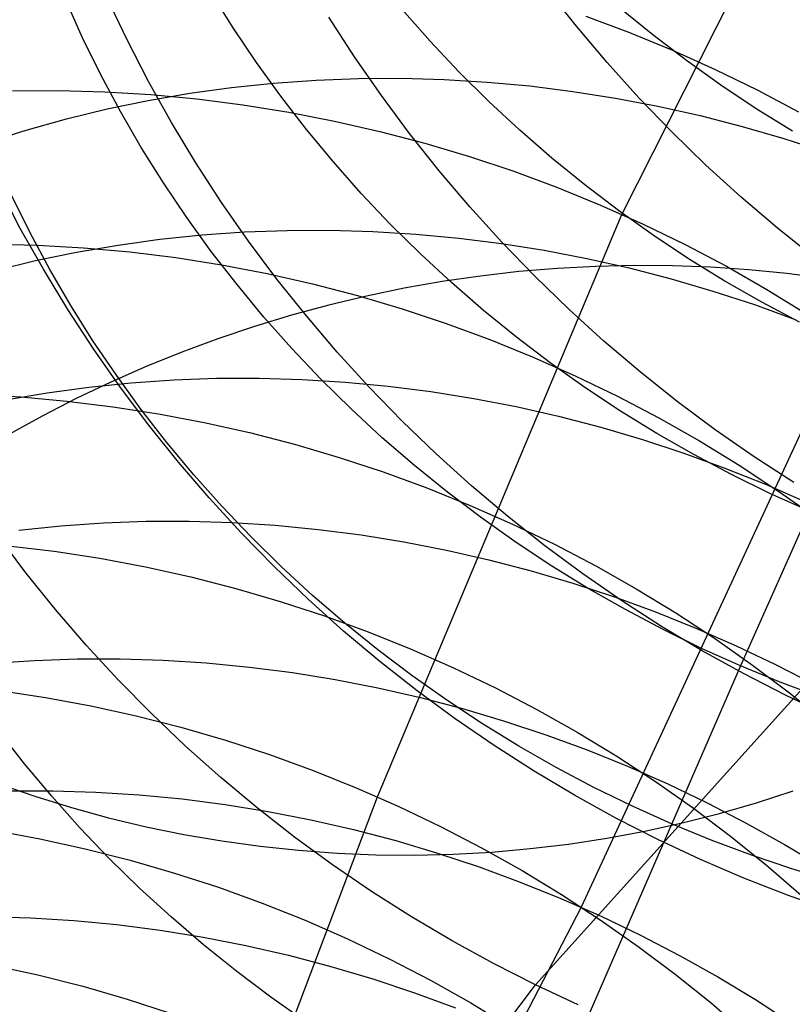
# Model space of a CAD drawing. Header units: millimetres. Extents: x 119 to 175.9, y -203.1 to -153.8.
# Tile 322 of 377: x 160.062 to 160.744, y -161.291 to -160.421. Entities that reach past the tile are written whole.
import ezdxf

# ---------------------------------------------------------------- set-up
doc = ezdxf.new("R2010")
doc.units = ezdxf.units.MM
doc.header["$MEASUREMENT"] = 0
doc.layers.add('Layer 01', color=5, linetype='Continuous', true_color=0x0000ff)

msp = doc.modelspace()

# ---------------------------------------------------------------- linework, layer by layer
at = {"layer": 'Layer 01'}
for p, q in [((161.17858, -159.86314, 25.78124), (160.55767, -161.20487, 29.03755)), ((160.59374, -160.59323, 42.90834), (160.87417, -160.03712, 44.53433)), ((160.55358, -160.42696, 49.79096), (160.52759, -160.39408, 49.78886)), ((160.15682, -160.43888, 48.83351), (160.13903, -160.40148, 48.82744)), ((160.25053, -160.42828, 22.81191), (160.23109, -160.39705, 22.82015)), ((160.11763, -160.43727, 23.21632), (160.1027, -160.40405, 23.2263)), ((160.62087, -160.43461, 22.00635), (160.59191, -160.41096, 22.00998)), ((160.35761, -160.45394, 49.31469), (160.33498, -160.41888, 49.31083)), ((160.42434, -160.4401, 22.40559), (160.39977, -160.41224, 22.41156)), ((160.56172, -160.41807, 43.30866), (160.60033, -160.4325, 43.30731)), ((160.27107, -160.45891, 22.80408), (160.25053, -160.42828, 22.81191)), ((160.58064, -160.45899, 49.79254), (160.55358, -160.42696, 49.79096)), ((160.13374, -160.47005, 23.2067), (160.11763, -160.43727, 23.21632)), ((160.60033, -160.4325, 43.30731), (160.63846, -160.44817, 43.30646)), ((160.65061, -160.45731, 22.00316), (160.62087, -160.43461, 22.00635)), ((160.17586, -160.47573, 48.8391), (160.15682, -160.43888, 48.83351)), ((160.44986, -160.46719, 22.40004), (160.42434, -160.4401, 22.40559)), ((160.38141, -160.48827, 49.31806), (160.35761, -160.45394, 49.31469)), ((160.63846, -160.44817, 43.30646), (160.67607, -160.46508, 43.30611)), ((160.29268, -160.48889, 22.79664), (160.27107, -160.45891, 22.80408)), ((160.60874, -160.49013, 49.79361), (160.58064, -160.45899, 49.79254)), ((160.68111, -160.47906, 22.00042), (160.65061, -160.45731, 22.00316)), ((160.151, -160.50235, 23.19745), (160.13374, -160.47005, 23.2067)), ((160.47632, -160.49346, 22.39494), (160.44986, -160.46719, 22.40004)), ((160.67607, -160.46508, 43.30611), (160.71311, -160.4832, 43.30627)), ((160.19614, -160.51198, 48.84422), (160.17586, -160.47573, 48.8391)), ((160.21214, -160.48617, 27.40374), (160.24908, -160.48107, 27.41307)), ((160.24908, -160.48107, 27.41307), (160.28628, -160.4772, 27.42194)), ((160.28628, -160.4772, 27.42194), (160.32369, -160.47455, 27.43033)), ((160.32369, -160.47455, 27.43033), (160.36128, -160.47313, 27.43823)), ((160.36128, -160.47313, 27.43823), (160.399, -160.47294, 27.44564)), ((160.399, -160.47294, 27.44564), (160.4368, -160.47399, 27.45254)), ((160.4368, -160.47399, 27.45254), (160.47463, -160.47626, 27.45893)), ((160.47463, -160.47626, 27.45893), (160.51246, -160.47977, 27.46479)), ((160.51246, -160.47977, 27.46479), (160.55023, -160.4845, 27.47013)), ((160.71233, -160.49981, 21.99813), (160.68111, -160.47906, 22.00042)), ((160.05573, -160.48412, 42.9542), (160.09642, -160.48387, 42.94784)), ((160.09642, -160.48387, 42.94784), (160.13716, -160.48497, 42.94194)), ((160.13716, -160.48497, 42.94194), (160.1779, -160.48742, 42.9365)), ((160.17551, -160.49249, 27.39395), (160.21214, -160.48617, 27.40374)), ((160.1779, -160.48742, 42.9365), (160.2186, -160.49123, 42.93152)), ((160.31532, -160.5182, 22.78962), (160.29268, -160.48889, 22.79664)), ((160.40633, -160.52184, 49.32091), (160.38141, -160.48827, 49.31806)), ((160.55023, -160.4845, 27.47013), (160.5879, -160.49044, 27.47493)), ((160.71311, -160.4832, 43.30627), (160.74954, -160.50251, 43.30693)), ((160.13923, -160.50001, 27.38372), (160.17551, -160.49249, 27.39395)), ((160.2186, -160.49123, 42.93152), (160.25921, -160.49638, 42.92702)), ((160.25921, -160.49638, 42.92702), (160.29967, -160.50287, 42.92298)), ((160.50366, -160.51888, 22.39027), (160.47632, -160.49346, 22.39494)), ((160.5879, -160.49044, 27.47493), (160.62543, -160.4976, 27.47919)), ((160.63784, -160.52036, 49.79417), (160.60874, -160.49013, 49.79361)), ((160.62543, -160.4976, 27.47919), (160.66276, -160.50596, 27.4829)), ((160.10334, -160.50873, 27.37305), (160.13923, -160.50001, 27.38372)), ((160.1694, -160.53411, 23.18858), (160.151, -160.50235, 23.19745)), ((160.29967, -160.50287, 42.92298), (160.33994, -160.51069, 42.91944)), ((160.66276, -160.50596, 27.4829), (160.69986, -160.51551, 27.48606)), ((160.74423, -160.51955, 21.9963), (160.71233, -160.49981, 21.99813)), ((160.0679, -160.51864, 27.36197), (160.10334, -160.50873, 27.37305)), ((160.21764, -160.5476, 48.84884), (160.19614, -160.51198, 48.84422)), ((160.33994, -160.51069, 42.91944), (160.37998, -160.51984, 42.91637)), ((160.69986, -160.51551, 27.48606), (160.73668, -160.52624, 27.48867)), ((160.03293, -160.52973, 27.35048), (160.0679, -160.51864, 27.36197)), ((160.33898, -160.5468, 22.78303), (160.31532, -160.5182, 22.78962)), ((160.37998, -160.51984, 42.91637), (160.41972, -160.5303, 42.9138)), ((160.43235, -160.55461, 49.32326), (160.40633, -160.52184, 49.32091)), ((160.53186, -160.54343, 22.38604), (160.50366, -160.51888, 22.39027)), ((160.6679, -160.54963, 49.7942), (160.63784, -160.52036, 49.79417)), ((160.41972, -160.5303, 42.9138), (160.45913, -160.54206, 42.91172)), ((160.73668, -160.52624, 27.48867), (160.77317, -160.53814, 27.49072)), ((160.18892, -160.56532, 23.18011), (160.1694, -160.53411, 23.18858)), ((160.24031, -160.58254, 48.85297), (160.21764, -160.5476, 48.84884)), ((160.36363, -160.57465, 22.77686), (160.33898, -160.5468, 22.78303)), ((160.45913, -160.54206, 42.91172), (160.49816, -160.5551, 42.91013)), ((160.56089, -160.56707, 22.38227), (160.53186, -160.54343, 22.38604)), ((160.6989, -160.5779, 49.79372), (160.6679, -160.54963, 49.7942)), ((160.45944, -160.58653, 49.32509), (160.43235, -160.55461, 49.32326)), ((160.49816, -160.5551, 42.91013), (160.53675, -160.56942, 42.90904)), ((160.20953, -160.59592, 23.17204), (160.18892, -160.56532, 23.18011)), ((160.59071, -160.58978, 22.37895), (160.56089, -160.56707, 22.38227)), ((160.06264, -160.60551, 48.38287), (160.04354, -160.56879, 48.37699)), ((160.07134, -160.60945, 23.57195), (160.05517, -160.57669, 23.58181)), ((160.38923, -160.60172, 22.77113), (160.36363, -160.57465, 22.77686)), ((160.53675, -160.56942, 42.90904), (160.57487, -160.58498, 42.90845)), ((160.26415, -160.61675, 48.8566), (160.24031, -160.58254, 48.85297)), ((160.57487, -160.58498, 42.90845), (160.61247, -160.60178, 42.90835)), ((160.7308, -160.60515, 49.79273), (160.6989, -160.5779, 49.79372)), ((160.37799, -161.10743, 41.38174), (160.59374, -160.59323, 42.90834)), ((160.48757, -160.61756, 49.32641), (160.45944, -160.58653, 49.32509)), ((160.62129, -160.61152, 22.37609), (160.59071, -160.58978, 22.37895)), ((160.87785, -160.58789, 21.99351), (160.69845, -160.99189, 23.10411)), ((160.23121, -160.62588, 23.16439), (160.20953, -160.59592, 23.17204)), ((160.41576, -160.62798, 22.76584), (160.38923, -160.60172, 22.77113)), ((160.61247, -160.60178, 42.90835), (160.6495, -160.61979, 42.90876)), ((160.08297, -160.64163, 48.38826), (160.06264, -160.60551, 48.38287)), ((160.08867, -160.64172, 23.56247), (160.07134, -160.60945, 23.57195)), ((160.18591, -160.61512, 27.73466), (160.22316, -160.61127, 27.74362)), ((160.22316, -160.61127, 27.74362), (160.26062, -160.60866, 27.75211)), ((160.26062, -160.60866, 27.75211), (160.29825, -160.60727, 27.76011)), ((160.29825, -160.60727, 27.76011), (160.33601, -160.60712, 27.76762)), ((160.33601, -160.60712, 27.76762), (160.37386, -160.60821, 27.77462)), ((160.37386, -160.60821, 27.77462), (160.41174, -160.61053, 27.78111)), ((160.41174, -160.61053, 27.78111), (160.4496, -160.61407, 27.78708)), ((160.65258, -160.63228, 22.37369), (160.62129, -160.61152, 22.37609)), ((160.76355, -160.63134, 49.79121), (160.7308, -160.60515, 49.79273)), ((160.0371, -160.6192, 42.553), (160.07783, -160.62021, 42.54738)), ((160.07783, -160.62021, 42.54738), (160.11855, -160.62257, 42.54221)), ((160.11226, -160.62648, 27.71534), (160.14893, -160.62019, 27.72523)), ((160.14893, -160.62019, 27.72523), (160.18591, -160.61512, 27.73466)), ((160.28911, -160.6502, 48.85973), (160.26415, -160.61675, 48.8566)), ((160.4496, -160.61407, 27.78708), (160.48742, -160.61885, 27.79251)), ((160.48742, -160.61885, 27.79251), (160.52513, -160.62485, 27.79742)), ((160.5167, -160.64768, 49.32722), (160.48757, -160.61756, 49.32641)), ((160.6495, -160.61979, 42.90876), (160.68591, -160.63899, 42.90966)), ((160.07594, -160.63399, 27.70502), (160.11226, -160.62648, 27.71534)), ((160.11855, -160.62257, 42.54221), (160.15923, -160.62628, 42.53751)), ((160.15923, -160.62628, 42.53751), (160.19982, -160.63134, 42.53327)), ((160.25393, -160.65517, 23.15716), (160.23121, -160.62588, 23.16439)), ((160.44318, -160.6534, 22.76101), (160.41576, -160.62798, 22.76584)), ((160.52513, -160.62485, 27.79742), (160.5627, -160.63205, 27.80178)), ((160.04001, -160.64269, 27.69426), (160.07594, -160.63399, 27.70502)), ((160.19982, -160.63134, 42.53327), (160.24027, -160.63773, 42.52951)), ((160.5627, -160.63205, 27.80178), (160.60007, -160.64047, 27.8056)), ((160.68455, -160.65202, 22.37175), (160.65258, -160.63228, 22.37369)), ((160.10451, -160.67712, 48.39318), (160.08297, -160.64163, 48.38826)), ((160.10714, -160.67347, 23.55338), (160.08867, -160.64172, 23.56247)), ((160.24027, -160.63773, 42.52951), (160.28052, -160.64546, 42.52622)), ((160.28052, -160.64546, 42.52622), (160.32053, -160.65451, 42.52341)), ((160.50279, -160.64371, 22.31816), (160.46892, -160.64759, 22.32012)), ((160.53672, -160.64087, 22.31561), (160.50279, -160.64371, 22.31816)), ((160.57067, -160.63905, 22.31248), (160.53672, -160.64087, 22.31561)), ((160.60461, -160.63826, 22.30876), (160.57067, -160.63905, 22.31248)), ((160.60007, -160.64047, 27.8056), (160.63721, -160.65008, 27.80887)), ((160.63848, -160.63851, 22.30447), (160.60461, -160.63826, 22.30876)), ((160.67225, -160.63979, 22.2996), (160.63848, -160.63851, 22.30447)), ((160.70588, -160.6421, 22.29417), (160.67225, -160.63979, 22.2996)), ((160.68591, -160.63899, 42.90966), (160.72167, -160.65936, 42.91106)), ((160.73933, -160.64544, 22.28817), (160.70588, -160.6421, 22.29417)), ((160.77255, -160.6498, 22.28163), (160.73933, -160.64544, 22.28817)), ((160.31517, -160.68284, 48.86235), (160.28911, -160.6502, 48.85973)), ((160.32053, -160.65451, 42.52341), (160.36026, -160.66487, 42.52109)), ((160.43516, -160.65248, 22.32148), (160.40154, -160.65839, 22.32225)), ((160.46892, -160.64759, 22.32012), (160.43516, -160.65248, 22.32148)), ((160.47146, -160.67794, 22.75663), (160.44318, -160.6534, 22.76101)), ((160.5468, -160.67684, 49.32751), (160.5167, -160.64768, 49.32722)), ((160.63721, -160.65008, 27.80887), (160.67407, -160.66087, 27.81158)), ((160.71717, -160.67073, 22.37029), (160.68455, -160.65202, 22.37175)), ((160.27767, -160.68375, 23.15036), (160.25393, -160.65517, 23.15716)), ((160.40154, -160.65839, 22.32225), (160.3681, -160.66531, 22.32243)), ((160.67407, -160.66087, 27.81158), (160.7106, -160.67283, 27.81373)), ((160.72167, -160.65936, 42.91106), (160.75673, -160.68088, 42.91296)), ((160.3681, -160.66531, 22.32243), (160.33489, -160.67323, 22.32201)), ((160.36026, -160.66487, 42.52109), (160.39965, -160.67653, 42.51926)), ((160.75039, -160.68837, 22.36929), (160.71717, -160.67073, 22.37029)), ((160.12723, -160.71193, 48.3976), (160.10451, -160.67712, 48.39318)), ((160.12673, -160.70465, 23.54469), (160.10714, -160.67347, 23.55338)), ((160.33489, -160.67323, 22.32201), (160.30195, -160.68214, 22.321)), ((160.39965, -160.67653, 42.51926), (160.43866, -160.68947, 42.51791)), ((160.50056, -160.70157, 22.75271), (160.47146, -160.67794, 22.75663)), ((160.57782, -160.70501, 49.32728), (160.5468, -160.67684, 49.32751)), ((160.7106, -160.67283, 27.81373), (160.74676, -160.68595, 27.81533)), ((160.30195, -160.68214, 22.321), (160.2693, -160.69204, 22.31939)), ((160.30239, -160.71159, 23.144), (160.27767, -160.68375, 23.15036)), ((160.3423, -160.71465, 48.86446), (160.31517, -160.68284, 48.86235)), ((160.43866, -160.68947, 42.51791), (160.47723, -160.70368, 42.51705)), ((160.2693, -160.69204, 22.31939), (160.23701, -160.70289, 22.3172)), ((160.14741, -160.73524, 23.53641), (160.12673, -160.70465, 23.54469)), ((160.23701, -160.70289, 22.3172), (160.20509, -160.71471, 22.31441)), ((160.47723, -160.70368, 42.51705), (160.51533, -160.71915, 42.51669)), ((160.53046, -160.72428, 22.74926), (160.50056, -160.70157, 22.75271)), ((160.60974, -160.73216, 49.32653), (160.57782, -160.70501, 49.32728)), ((160.15111, -160.74601, 48.40152), (160.12723, -160.71193, 48.3976)), ((160.20509, -160.71471, 22.31441), (160.1736, -160.72746, 22.31104)), ((160.32807, -160.73865, 23.13809), (160.30239, -160.71159, 23.144)), ((160.37046, -160.74557, 48.86606), (160.3423, -160.71465, 48.86446)), ((160.51533, -160.71915, 42.51669), (160.55291, -160.73585, 42.51682)), ((160.56111, -160.74602, 22.74628), (160.53046, -160.72428, 22.74926)), ((160.1736, -160.72746, 22.31104), (160.14257, -160.74114, 22.30709)), ((160.64252, -160.75824, 49.32527), (160.60974, -160.73216, 49.32653)), ((160.14257, -160.74114, 22.30709), (160.11203, -160.75573, 22.30256)), ((160.12324, -160.74556, 28.04919), (160.16053, -160.74174, 28.05825)), ((160.16916, -160.76519, 23.52856), (160.14741, -160.73524, 23.53641)), ((160.16053, -160.74174, 28.05825), (160.19804, -160.73915, 28.06683)), ((160.19804, -160.73915, 28.06683), (160.23571, -160.7378, 28.07493)), ((160.23571, -160.7378, 28.07493), (160.27352, -160.73769, 28.08254)), ((160.27352, -160.73769, 28.08254), (160.3114, -160.73881, 28.08964)), ((160.3114, -160.73881, 28.08964), (160.34932, -160.74117, 28.09624)), ((160.35467, -160.7649, 23.13263), (160.32807, -160.73865, 23.13809)), ((160.34932, -160.74117, 28.09624), (160.38723, -160.74477, 28.10231)), ((160.55291, -160.73585, 42.51682), (160.58992, -160.75376, 42.51744)), ((160.0495, -160.75688, 28.0297), (160.08622, -160.75061, 28.03967)), ((160.08622, -160.75061, 28.03967), (160.12324, -160.74556, 28.04919)), ((160.17611, -160.77933, 48.40495), (160.15111, -160.74601, 48.40152)), ((160.39963, -160.77557, 48.86714), (160.37046, -160.74557, 48.86606)), ((160.38723, -160.74477, 28.10231), (160.42508, -160.74959, 28.10786)), ((160.42508, -160.74959, 28.10786), (160.46284, -160.75564, 28.11287)), ((160.59248, -160.76678, 22.74378), (160.56111, -160.74602, 22.74628)), ((160.02241, -160.75208, 42.15956), (160.06312, -160.75435, 42.15465)), ((160.06312, -160.75435, 42.15465), (160.10378, -160.75797, 42.15021)), ((160.11203, -160.75573, 22.30256), (160.08202, -160.77121, 22.29747)), ((160.10378, -160.75797, 42.15021), (160.14434, -160.76294, 42.14622)), ((160.46284, -160.75564, 28.11287), (160.50044, -160.7629, 28.11735)), ((160.58992, -160.75376, 42.51744), (160.62631, -160.77287, 42.51855)), ((160.67611, -160.78324, 49.3235), (160.64252, -160.75824, 49.32527)), ((160.14434, -160.76294, 42.14622), (160.18476, -160.76924, 42.1427)), ((160.19196, -160.79446, 23.52114), (160.16916, -160.76519, 23.52856)), ((160.38216, -160.7903, 23.12764), (160.35467, -160.7649, 23.13263)), ((160.50044, -160.7629, 28.11735), (160.53786, -160.77138, 28.12128)), ((160.5174, -161.27351, 47.95465), (160.97575, -160.76453, 49.77148)), ((160.62452, -160.78653, 22.74175), (160.59248, -160.76678, 22.74378)), ((160.08202, -160.77121, 22.29747), (160.05259, -160.78756, 22.2918)), ((160.18476, -160.76924, 42.1427), (160.22499, -160.77688, 42.13966)), ((160.42976, -160.80462, 48.86771), (160.39963, -160.77557, 48.86714)), ((160.53786, -160.77138, 28.12128), (160.57503, -160.78105, 28.12466)), ((160.62631, -160.77287, 42.51855), (160.66205, -160.79314, 42.52016)), ((160.20222, -160.81185, 48.40787), (160.17611, -160.77933, 48.40495)), ((160.22499, -160.77688, 42.13966), (160.26498, -160.78584, 42.13708)), ((160.57503, -160.78105, 28.12466), (160.61193, -160.7919, 28.12749)), ((160.71047, -160.80712, 49.32121), (160.67611, -160.78324, 49.3235)), ((160.26498, -160.78584, 42.13708), (160.30469, -160.79611, 42.13499)), ((160.41052, -160.81484, 23.12311), (160.38216, -160.7903, 23.12764)), ((160.61193, -160.7919, 28.12749), (160.64849, -160.80393, 28.12976)), ((160.65721, -160.80524, 22.7402), (160.62452, -160.78653, 22.74175)), ((160.66205, -160.79314, 42.52016), (160.69709, -160.81456, 42.52225)), ((160.21576, -160.82303, 23.51416), (160.19196, -160.79446, 23.52114)), ((160.30469, -160.79611, 42.13499), (160.34405, -160.80768, 42.13337)), ((160.34405, -160.80768, 42.13337), (160.38303, -160.82053, 42.13224)), ((160.46082, -160.83267, 48.86776), (160.42976, -160.80462, 48.86771)), ((160.64849, -160.80393, 28.12976), (160.68469, -160.81711, 28.13147)), ((160.6905, -160.8229, 22.73913), (160.65721, -160.80524, 22.7402)), ((160.74557, -160.82985, 49.31842), (160.71047, -160.80712, 49.32121)), ((160.22939, -160.84352, 48.41028), (160.20222, -160.81185, 48.40787)), ((160.4397, -160.83847, 23.11905), (160.41052, -160.81484, 23.12311)), ((160.68469, -160.81711, 28.13147), (160.72047, -160.83144, 28.13262)), ((160.69709, -160.81456, 42.52225), (160.73139, -160.83709, 42.52483)), ((160.24056, -160.85086, 23.50763), (160.21576, -160.82303, 23.51416)), ((160.38303, -160.82053, 42.13224), (160.42158, -160.83466, 42.13159)), ((160.72436, -160.83947, 22.73855), (160.6905, -160.8229, 22.73913)), ((160.42158, -160.83466, 42.13159), (160.45966, -160.85004, 42.13143)), ((160.49277, -160.8597, 48.8673), (160.46082, -160.83267, 48.86776)), ((160.72047, -160.83144, 28.13262), (160.7558, -160.8469, 28.1332)), ((160.73139, -160.83709, 42.52483), (160.76491, -160.86072, 42.52789)), ((160.25759, -160.87432, 48.41218), (160.22939, -160.84352, 48.41028)), ((160.46967, -160.86117, 23.11548), (160.4397, -160.83847, 23.11905)), ((160.75873, -160.85495, 22.73845), (160.72436, -160.83947, 22.73855)), ((160.26631, -160.87791, 23.50156), (160.24056, -160.85086, 23.50763)), ((160.45966, -160.85004, 42.13143), (160.49721, -160.86665, 42.13175)), ((160.50039, -160.88292, 23.11238), (160.46967, -160.86117, 23.11548)), ((160.52557, -160.88568, 48.86631), (160.49277, -160.8597, 48.8673)), ((160.06121, -160.87182, 28.3564), (160.09854, -160.86802, 28.36553)), ((160.09854, -160.86802, 28.36553), (160.13609, -160.86546, 28.37418)), ((160.13609, -160.86546, 28.37418), (160.17381, -160.86413, 28.38236)), ((160.17381, -160.86413, 28.38236), (160.21166, -160.86405, 28.39005)), ((160.21166, -160.86405, 28.39005), (160.24959, -160.86521, 28.39724)), ((160.24959, -160.86521, 28.39724), (160.28755, -160.8676, 28.40393)), ((160.28755, -160.8676, 28.40393), (160.32551, -160.87124, 28.41009)), ((160.32551, -160.87124, 28.41009), (160.3634, -160.87611, 28.41574)), ((160.49721, -160.86665, 42.13175), (160.53419, -160.88447, 42.13255)), ((160.06743, -160.90951, 47.95583), (160.04238, -160.87633, 47.95209)), ((160.2868, -160.90419, 48.41357), (160.25759, -160.87432, 48.41218)), ((160.29298, -160.90416, 23.49595), (160.26631, -160.87791, 23.50156)), ((160.3634, -160.87611, 28.41574), (160.40119, -160.88221, 28.42086)), ((160.05204, -160.88566, 41.76984), (160.09258, -160.89055, 41.76609)), ((160.40119, -160.88221, 28.42086), (160.43884, -160.88952, 28.42544)), ((160.43884, -160.88952, 28.42544), (160.47629, -160.89805, 28.42948)), ((160.53184, -160.90368, 23.10977), (160.50039, -160.88292, 23.11238)), ((160.55919, -160.91057, 48.86482), (160.52557, -160.88568, 48.86631)), ((160.53419, -160.88447, 42.13255), (160.57056, -160.90349, 42.13383)), ((160.09258, -160.89055, 41.76609), (160.13297, -160.89677, 41.7628)), ((160.13297, -160.89677, 41.7628), (160.17318, -160.90432, 41.75997)), ((160.47629, -160.89805, 28.42948), (160.5135, -160.90778, 28.43297)), ((160.17318, -160.90432, 41.75997), (160.21314, -160.9132, 41.75761)), ((160.31697, -160.93312, 48.41444), (160.2868, -160.90419, 48.41357)), ((160.32055, -160.92956, 23.49081), (160.29298, -160.90416, 23.49595)), ((160.56396, -160.92343, 23.10766), (160.53184, -160.90368, 23.10977)), ((160.57056, -160.90349, 42.13383), (160.60627, -160.92368, 42.1356)), ((160.09358, -160.94189, 47.95908), (160.06743, -160.90951, 47.95583)), ((160.21314, -160.9132, 41.75761), (160.25281, -160.92339, 41.75572)), ((160.5135, -160.90778, 28.43297), (160.55043, -160.9187, 28.43592)), ((160.59358, -160.93434, 48.86281), (160.55919, -160.91057, 48.86482)), ((160.25281, -160.92339, 41.75572), (160.29215, -160.93488, 41.7543)), ((160.55043, -160.9187, 28.43592), (160.58703, -160.93079, 28.43831)), ((160.59672, -160.94215, 23.10603), (160.56396, -160.92343, 23.10766)), ((160.60627, -160.92368, 42.1356), (160.64128, -160.94502, 42.13785)), ((160.34806, -160.96105, 48.4148), (160.31697, -160.93312, 48.41444)), ((160.34897, -160.95409, 23.48616), (160.32055, -160.92956, 23.49081)), ((160.58703, -160.93079, 28.43831), (160.62326, -160.94405, 28.44014)), ((160.1208, -160.97343, 47.96182), (160.09358, -160.94189, 47.95908)), ((160.29215, -160.93488, 41.7543), (160.3311, -160.94766, 41.75335)), ((160.6287, -160.95696, 48.86028), (160.59358, -160.93434, 48.86281)), ((160.3311, -160.94766, 41.75335), (160.36962, -160.9617, 41.75287)), ((160.63008, -160.95981, 23.10489), (160.59672, -160.94215, 23.10603)), ((160.62326, -160.94405, 28.44014), (160.65907, -160.95845, 28.44141)), ((160.64128, -160.94502, 42.13785), (160.67556, -160.96747, 42.14057)), ((160.37823, -160.97773, 23.48198), (160.34897, -160.95409, 23.48616)), ((160.66452, -160.97841, 48.85725), (160.6287, -160.95696, 48.86028)), ((160.65907, -160.95845, 28.44141), (160.69442, -160.97398, 28.44213)), ((160.38005, -160.98796, 48.41464), (160.34806, -160.96105, 48.4148)), ((160.36962, -160.9617, 41.75287), (160.40766, -160.977, 41.75287)), ((160.66401, -160.9764, 23.10425), (160.63008, -160.95981, 23.10489)), ((160.67556, -160.96747, 42.14057), (160.70904, -160.99102, 42.14377)), ((160.14905, -161.00409, 47.96405), (160.1208, -160.97343, 47.96182)), ((160.69845, -160.99189, 23.10411), (160.66401, -160.9764, 23.10425)), ((160.69442, -160.97398, 28.44213), (160.72928, -160.99062, 28.44228)), ((160.40827, -161.00043, 23.4783), (160.37823, -160.97773, 23.48198)), ((160.40766, -160.977, 41.75287), (160.44518, -160.99354, 41.75335)), ((160.70098, -160.99866, 48.85372), (160.66452, -160.97841, 48.85725)), ((160.03756, -160.98955, 28.66568), (160.07517, -160.98699, 28.67435)), ((160.07517, -160.98699, 28.67435), (160.11294, -160.98566, 28.68255)), ((160.11294, -160.98566, 28.68255), (160.15085, -160.98558, 28.69027)), ((160.15085, -160.98558, 28.69027), (160.18883, -160.98675, 28.6975)), ((160.18883, -160.98675, 28.6975), (160.22684, -160.98917, 28.70422)), ((160.22684, -160.98917, 28.70422), (160.26484, -160.99283, 28.71044)), ((160.26484, -160.99283, 28.71044), (160.30278, -160.99773, 28.71614)), ((160.41289, -161.01381, 48.41396), (160.38005, -160.98796, 48.41464)), ((160.69845, -160.99189, 23.10411), (160.38878, -161.70367, 24.88089)), ((160.44518, -160.99354, 41.75335), (160.48213, -161.01129, 41.7543)), ((160.73338, -161.00627, 23.10446), (160.69845, -160.99189, 23.10411)), ((160.70904, -160.99102, 42.14377), (160.74171, -161.01563, 42.14744)), ((160.72928, -160.99062, 28.44228), (160.76359, -161.00835, 28.44187)), ((160.30278, -160.99773, 28.71614), (160.34062, -161.00385, 28.72132)), ((160.43907, -161.02218, 23.4751), (160.40827, -161.00043, 23.4783)), ((160.73804, -161.01769, 48.84969), (160.70098, -160.99866, 48.85372)), ((160.1783, -161.03383, 47.96577), (160.14905, -161.00409, 47.96405)), ((160.34062, -161.00385, 28.72132), (160.37831, -161.01121, 28.72597)), ((160.37831, -161.01121, 28.72597), (160.4158, -161.01978, 28.73009)), ((160.48213, -161.01129, 41.7543), (160.51846, -161.03024, 41.75572)), ((160.76874, -161.01951, 23.10531), (160.73338, -161.00627, 23.10446)), ((160.04437, -161.01345, 41.39335), (160.08474, -161.0196, 41.39027)), ((160.08474, -161.0196, 41.39027), (160.12491, -161.02708, 41.38764)), ((160.44654, -161.03858, 48.41277), (160.41289, -161.01381, 48.41396)), ((160.4158, -161.01978, 28.73009), (160.45306, -161.02955, 28.73366)), ((160.77566, -161.03547, 48.84516), (160.73804, -161.01769, 48.84969)), ((160.74171, -161.01563, 42.14744), (160.77351, -161.04127, 42.15157)), ((160.12491, -161.02708, 41.38764), (160.16484, -161.03588, 41.38546)), ((160.47058, -161.04295, 23.47241), (160.43907, -161.02218, 23.4751)), ((160.16484, -161.03588, 41.38546), (160.20447, -161.046, 41.38375)), ((160.20851, -161.06262, 47.96697), (160.1783, -161.03383, 47.96577)), ((160.45306, -161.02955, 28.73366), (160.49003, -161.04052, 28.7367)), ((160.51846, -161.03024, 41.75572), (160.55414, -161.05036, 41.75761)), ((160.20447, -161.046, 41.38375), (160.24378, -161.05742, 41.38249)), ((160.48096, -161.06224, 48.41106), (160.44654, -161.03858, 48.41277)), ((160.50277, -161.06271, 23.47021), (160.47058, -161.04295, 23.47241)), ((160.49003, -161.04052, 28.7367), (160.52666, -161.05267, 28.73918)), ((160.06644, -161.0783, 24.23824), (160.04352, -161.04903, 24.24597)), ((160.52666, -161.05267, 28.73918), (160.56293, -161.06599, 28.74112)), ((160.55414, -161.05036, 41.75761), (160.58912, -161.07162, 41.75998)), ((160.23964, -161.09042, 47.96766), (160.20851, -161.06262, 47.96697)), ((160.24378, -161.05742, 41.38249), (160.28269, -161.07013, 41.3817)), ((160.51612, -161.08475, 48.40885), (160.48096, -161.06224, 48.41106)), ((160.53561, -161.08144, 23.46852), (160.50277, -161.06271, 23.47021)), ((160.28269, -161.07013, 41.3817), (160.32118, -161.08411, 41.38137)), ((160.56293, -161.06599, 28.74112), (160.59877, -161.08046, 28.7425)), ((160.58912, -161.07162, 41.75998), (160.62336, -161.09401, 41.76281)), ((160.09038, -161.10687, 24.23097), (160.06644, -161.0783, 24.23824)), ((160.59877, -161.08046, 28.7425), (160.63416, -161.09606, 28.74333)), ((160.32118, -161.08411, 41.38137), (160.35918, -161.09935, 41.3815)), ((160.55196, -161.10609, 48.40612), (160.51612, -161.08475, 48.40885)), ((160.56904, -161.09912, 23.46733), (160.53561, -161.08144, 23.46852)), ((160.04347, -161.09595, 18.91936), (160.07546, -161.10698, 18.91483)), ((160.27167, -161.11719, 47.96783), (160.23964, -161.09042, 47.96766)), ((160.62336, -161.09401, 41.76281), (160.65681, -161.11749, 41.7661)), ((160.63416, -161.09606, 28.74333), (160.66904, -161.11277, 28.7436)), ((160.05341, -161.10213, 28.97669), (160.09137, -161.10203, 28.98438)), ((160.07546, -161.10698, 18.91483), (160.10785, -161.11697, 18.91071)), ((160.11531, -161.1347, 24.22417), (160.09038, -161.10687, 24.23097)), ((160.09137, -161.10203, 28.98438), (160.12942, -161.10319, 28.99158)), ((160.12942, -161.10319, 28.99158), (160.16749, -161.1056, 28.9983)), ((160.16749, -161.1056, 28.9983), (160.20555, -161.10926, 29.00452)), ((160.35918, -161.09935, 41.3815), (160.39666, -161.11582, 41.3821)), ((160.58844, -161.12623, 48.40288), (160.55196, -161.10609, 48.40612)), ((160.60304, -161.11572, 23.46664), (160.56904, -161.09912, 23.46733)), ((160.71252, -161.11264, 18.9125), (160.74474, -161.10218, 18.9168)), ((160.20555, -161.10926, 29.00452), (160.24355, -161.11417, 29.01023)), ((160.24355, -161.11417, 29.01023), (160.28144, -161.12031, 29.01543)), ((160.25182, -161.44038, 40.3136), (160.37799, -161.10743, 41.38174)), ((160.39666, -161.11582, 41.3821), (160.43358, -161.13351, 41.38316)), ((160.63755, -161.13123, 23.46647), (160.60304, -161.11572, 23.46664)), ((160.66904, -161.11277, 28.7436), (160.70338, -161.13058, 28.74332)), ((160.67993, -161.12205, 18.90862), (160.71252, -161.11264, 18.9125)), ((160.10785, -161.11697, 18.91071), (160.1406, -161.12592, 18.90703)), ((160.30455, -161.14292, 47.96749), (160.27167, -161.11719, 47.96783)), ((160.28144, -161.12031, 29.01543), (160.31918, -161.12769, 29.02011)), ((160.647, -161.13042, 18.90518), (160.67993, -161.12205, 18.90862)), ((160.65681, -161.11749, 41.7661), (160.68944, -161.14203, 41.76985)), ((160.1406, -161.12592, 18.90703), (160.17366, -161.13381, 18.90379)), ((160.31918, -161.12769, 29.02011), (160.35673, -161.13628, 29.02426)), ((160.62553, -161.14515, 48.39915), (160.58844, -161.12623, 48.40288)), ((160.61379, -161.13772, 18.90218), (160.647, -161.13042, 18.90518)), ((160.67254, -161.14562, 23.4668), (160.63755, -161.13123, 23.46647)), ((160.70338, -161.13058, 28.74332), (160.73713, -161.14946, 28.74248)), ((160.03986, -161.1371, 41.02537), (160.08, -161.14452, 41.02292)), ((160.14119, -161.16176, 24.21784), (160.11531, -161.1347, 24.22417)), ((160.17366, -161.13381, 18.90379), (160.207, -161.14064, 18.90098)), ((160.207, -161.14064, 18.90098), (160.24057, -161.14639, 18.89861)), ((160.35673, -161.13628, 29.02426), (160.39403, -161.14609, 29.02789)), ((160.43358, -161.13351, 41.38316), (160.46987, -161.1524, 41.38468)), ((160.58031, -161.14395, 18.89961), (160.61379, -161.13772, 18.90218)), ((160.08, -161.14452, 41.02292), (160.11989, -161.15326, 41.0209)), ((160.24057, -161.14639, 18.89861), (160.27434, -161.15106, 18.89669)), ((160.33824, -161.16756, 47.96663), (160.30455, -161.14292, 47.96749)), ((160.39403, -161.14609, 29.02789), (160.43104, -161.1571, 29.03098)), ((160.51277, -161.15318, 18.89582), (160.54663, -161.14911, 18.89749)), ((160.54663, -161.14911, 18.89749), (160.58031, -161.14395, 18.89961)), ((160.66317, -161.16282, 48.39491), (160.62553, -161.14515, 48.39915)), ((160.70797, -161.15888, 23.46764), (160.67254, -161.14562, 23.4668)), ((160.68944, -161.14203, 41.76985), (160.72121, -161.16762, 41.77405)), ((160.73713, -161.14946, 28.74248), (160.77025, -161.16939, 28.74108)), ((160.11989, -161.15326, 41.0209), (160.15949, -161.16332, 41.01934)), ((160.27434, -161.15106, 18.89669), (160.30826, -161.15464, 18.89522)), ((160.30826, -161.15464, 18.89522), (160.3423, -161.15714, 18.89419)), ((160.3423, -161.15714, 18.89419), (160.37641, -161.15854, 18.89361)), ((160.37641, -161.15854, 18.89361), (160.41056, -161.15884, 18.89349)), ((160.41056, -161.15884, 18.89349), (160.44469, -161.15805, 18.89382)), ((160.43104, -161.1571, 29.03098), (160.46772, -161.16929, 29.03353)), ((160.44469, -161.15805, 18.89382), (160.47877, -161.15616, 18.89459)), ((160.46987, -161.1524, 41.38468), (160.50552, -161.17246, 41.38666)), ((160.47877, -161.15616, 18.89459), (160.51277, -161.15318, 18.89582)), ((160.74379, -161.171, 23.46898), (160.70797, -161.15888, 23.46764)), ((160.168, -161.18801, 24.21199), (160.14119, -161.16176, 24.21784)), ((160.15949, -161.16332, 41.01934), (160.19876, -161.17468, 41.01822)), ((160.3727, -161.19109, 47.96526), (160.33824, -161.16756, 47.96663)), ((160.70133, -161.17923, 48.39018), (160.66317, -161.16282, 48.39491)), ((160.72121, -161.16762, 41.77405), (160.75208, -161.19421, 41.77871)), ((160.19876, -161.17468, 41.01822), (160.23763, -161.18733, 41.01755)), ((160.46772, -161.16929, 29.03353), (160.50402, -161.18266, 29.03555)), ((160.50552, -161.17246, 41.38666), (160.54046, -161.19367, 41.3891)), ((160.77996, -161.18195, 23.47083), (160.74379, -161.171, 23.46898)), ((160.50402, -161.18266, 29.03555), (160.5399, -161.19718, 29.03701)), ((160.73995, -161.19435, 48.38497), (160.70133, -161.17923, 48.39018)), ((160.1957, -161.21343, 24.20664), (160.168, -161.18801, 24.21199)), ((160.23763, -161.18733, 41.01755), (160.27608, -161.20126, 41.01733)), ((160.40789, -161.21347, 47.96337), (160.3727, -161.19109, 47.96526)), ((160.54046, -161.19367, 41.3891), (160.57465, -161.216, 41.39199)), ((160.27608, -161.20126, 41.01733), (160.31404, -161.21644, 41.01756)), ((160.5399, -161.19718, 29.03701), (160.57532, -161.21284, 29.03794)), ((160.77899, -161.20817, 48.37927), (160.73995, -161.19435, 48.38497)), ((160.55767, -161.20487, 29.03755), (160.44547, -161.42154, 29.61148)), ((160.03356, -161.21312, 29.27348), (160.07168, -161.21425, 29.2806)), ((160.07168, -161.21425, 29.2806), (160.10982, -161.21663, 29.28725)), ((160.10982, -161.21663, 29.28725), (160.14795, -161.22027, 29.29342)), ((160.22426, -161.23798, 24.20178), (160.1957, -161.21343, 24.20664)), ((160.31404, -161.21644, 41.01756), (160.35148, -161.23286, 41.01824)), ((160.44376, -161.23469, 47.96097), (160.40789, -161.21347, 47.96337)), ((160.57465, -161.216, 41.39199), (160.60807, -161.23943, 41.39533)), ((160.57532, -161.21284, 29.03794), (160.61024, -161.22962, 29.03832)), ((160.14795, -161.22027, 29.29342), (160.18602, -161.22516, 29.29909)), ((160.18602, -161.22516, 29.29909), (160.22397, -161.2313, 29.30426)), ((160.22397, -161.2313, 29.30426), (160.26177, -161.23868, 29.30893)), ((160.35148, -161.23286, 41.01824), (160.38835, -161.25051, 41.01938)), ((160.48028, -161.25471, 47.95806), (160.44376, -161.23469, 47.96097)), ((160.61024, -161.22962, 29.03832), (160.6446, -161.2475, 29.03815)), ((160.25365, -161.26164, 24.19742), (160.22426, -161.23798, 24.20178)), ((160.26177, -161.23868, 29.30893), (160.29937, -161.24729, 29.31308)), ((160.60807, -161.23943, 41.39533), (160.64066, -161.26393, 41.39912)), ((160.29937, -161.24729, 29.31308), (160.33673, -161.25711, 29.31672)), ((160.38835, -161.25051, 41.01938), (160.42461, -161.26935, 41.02095)), ((160.5174, -161.27351, 47.95465), (160.48028, -161.25471, 47.95806)), ((160.6446, -161.2475, 29.03815), (160.67837, -161.26646, 29.03744)), ((160.03828, -161.256, 40.66618), (160.07814, -161.26469, 40.6643)), ((160.28383, -161.28437, 24.19357), (160.25365, -161.26164, 24.19742)), ((160.33673, -161.25711, 29.31672), (160.37379, -161.26814, 29.31984)), ((160.07814, -161.26469, 40.6643), (160.1177, -161.27469, 40.66286)), ((160.37379, -161.26814, 29.31984), (160.41052, -161.28037, 29.32243)), ((160.42461, -161.26935, 41.02095), (160.4602, -161.28937, 41.02298)), ((160.64066, -161.26393, 41.39912), (160.67238, -161.28946, 41.40335)), ((160.67837, -161.26646, 29.03744), (160.71152, -161.28648, 29.03618)), ((160.1177, -161.27469, 40.66286), (160.15692, -161.28601, 40.66184)), ((160.22055, -161.66618, 46.65215), (160.5174, -161.27351, 47.95465)), ((160.41052, -161.28037, 29.32243), (160.44686, -161.29378, 29.3245)), ((160.55507, -161.29107, 47.95074), (160.5174, -161.27351, 47.95465)), ((160.15692, -161.28601, 40.66184), (160.19575, -161.29861, 40.66127)), ((160.31476, -161.30614, 24.19023), (160.28383, -161.28437, 24.19357)), ((160.4602, -161.28937, 41.02298), (160.4951, -161.31053, 41.02545)), ((160.67238, -161.28946, 41.40335), (160.70321, -161.31601, 41.40802)), ((160.71152, -161.28648, 29.03618), (160.74399, -161.30752, 29.03437))]:
    msp.add_line(p, q, dxfattribs=at)

doc.saveas('drawing.dxf')
